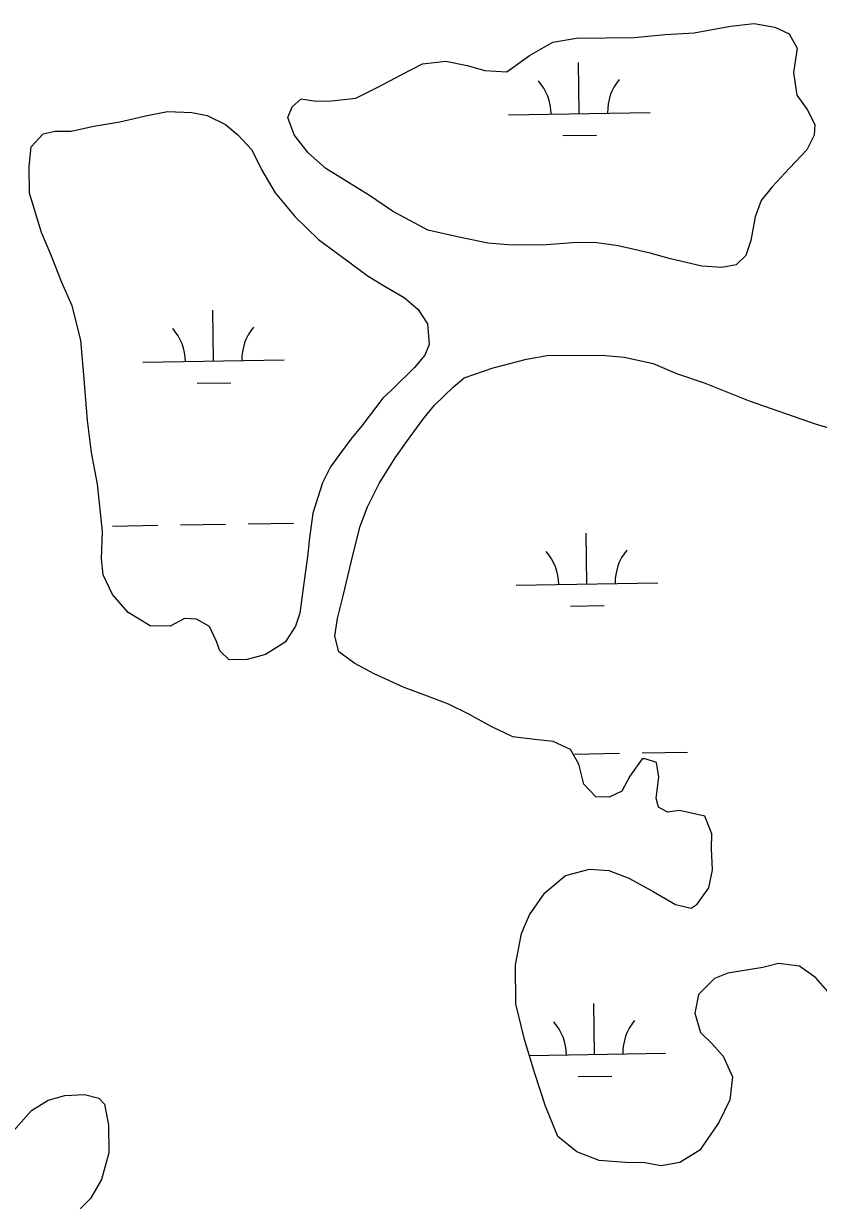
# Model space of a CAD drawing. Extents: x 3855477 to 3893699, y 299188 to 325115.
# Drawn here: x 3871863 to 3872425, y 320286 to 321118 of the extents above; entities that cross this region are included whole.
import ezdxf

# ---------------------------------------------------------------- set-up
doc = ezdxf.new("R2010")
doc.units = 0
doc.layers.add('V-TOPO-SHOR', color=7, linetype='Continuous')
doc.layers.add('V-WETL-SWMP', color=7, linetype='Continuous')

msp = doc.modelspace()

# ---------------------------------------------------------------- linework, layer by layer
at = {"layer": 'V-TOPO-SHOR'}
for points in [[(3872306.02, 320955.98), (3872283.36, 320961.05), (3872266.66, 320963.51), (3872251.07, 320963.3), (3872232.8, 320961.97), (3872208.61, 320961.64), (3872191.38, 320963.02), (3872169.81, 320967.56), (3872148.77, 320972.11), (3872123.85, 320985.75), (3872107.56, 320996.82), (3872076.65, 321015.76), (3872064.14, 321026.88), (3872054.28, 321039.65), (3872049.81, 321051.96), (3872052.93, 321059.53), (3872059.31, 321064.99), (3872069.55, 321063.52), (3872080.84, 321063.67), (3872098.02, 321065.52), (3872113.51, 321073.26), (3872130.06, 321082.09), (3872145.01, 321089.83), (3872161.65, 321091.67), (3872176.75, 321088.65), (3872189.17, 321085.06), (3872204.78, 321084.19), (3872220.75, 321095.71), (3872237.29, 321105.07), (3872253.92, 321107.99), (3872274.35, 321108.27), (3872294.79, 321108.55), (3872316.81, 321110.47), (3872337.22, 321111.82), (3872362.97, 321116.47), (3872379.62, 321118.32), (3872394.17, 321115.83), (3872404.45, 321111.13), (3872409.97, 321100.98), (3872407.52, 321083.74), (3872409.89, 321067.64), (3872417.02, 321057.53), (3872422.54, 321046.85), (3872422.1, 321039.31), (3872416.87, 321029.02), (3872404.68, 321015.95), (3872392.49, 321002.88), (3872384.56, 320993.09), (3872380.41, 320981.74), (3872377.41, 320965.03), (3872373.8, 320954.22), (3872366.9, 320947.68), (3872356.7, 320945.92), (3872342.71, 320946.81), (3872320.59, 320951.88), (3872306.02, 320955.98)], [(3872117.06, 320853.37), (3872102.27, 320833.81), (3872094.33, 320824.56), (3872086.41, 320813.7), (3872080.08, 320805.01), (3872074.32, 320793.64), (3872067.62, 320772.03), (3872065.17, 320754.79), (3872063.74, 320741.33), (3872061.78, 320727.86), (3872060.33, 320715.47), (3872058.38, 320701.46), (3872055.27, 320692.28), (3872047.9, 320680.88), (3872034.04, 320672.09), (3872021.18, 320668.69), (3872008.28, 320668.51), (3872001.74, 320674.87), (3871999.5, 320681.3), (3871994.51, 320691.98), (3871985.3, 320697.23), (3871976.69, 320697.65), (3871966.55, 320692.14), (3871952.56, 320692.48), (3871936.84, 320701.95), (3871925.91, 320714.7), (3871919.26, 320728.59), (3871918.04, 320739.87), (3871918.84, 320759.24), (3871915.16, 320792.53), (3871911.09, 320815.06), (3871908.09, 320837.6), (3871905.5, 320869.83), (3871903.55, 320894.54), (3871897.3, 320918.66), (3871890.08, 320935.23), (3871882.28, 320955.02), (3871875.62, 320970.52), (3871867.17, 320998.37), (3871866.91, 321017.18), (3871868.33, 321031.19), (3871876.81, 321040.44), (3871885.39, 321042.18), (3871896.68, 321042.33), (3871912.77, 321045.78), (3871931.01, 321048.72), (3871950.31, 321053.28), (3871964.79, 321056.17), (3871982.01, 321055.33), (3871992.79, 321053.33), (3872005.78, 321047.05), (3872014.48, 321039.64), (3872024.31, 321029.02), (3872031.5, 321014.6), (3872040.86, 320998.6), (3872055.07, 320981.58), (3872071.43, 320965.68), (3872089.35, 320952.48), (3872106.73, 320939.81), (3872118.67, 320932.45), (3872132.22, 320924.56), (3872142.01, 320916.09), (3872148.6, 320905.97), (3872149.88, 320891.46), (3872146.75, 320883.89), (3872139.35, 320875.19), (3872123.43, 320859.37), (3872117.06, 320853.37)], [(3872089.09, 320713.65), (3872096.06, 320743.27), (3872101.07, 320762.84), (3872106.15, 320776.62), (3872114.36, 320793.08), (3872125.71, 320811.16), (3872134.51, 320823.41), (3872145.38, 320838.32), (3872153.67, 320848.45), (3872166.68, 320861.28), (3872174.5, 320867.72), (3872194.96, 320874.85), (3872218.6, 320880.97), (3872234.39, 320883.83), (3872253.37, 320883.56), (3872271.82, 320883.81), (3872287.66, 320882.45), (3872308.28, 320877.98), (3872324.72, 320870.83), (3872344.32, 320864.24), (3872360.75, 320857.61), (3872376.13, 320851.5), (3872422.75, 320835.26), (3872443.39, 320829.22)], [(3872396.87, 320453.71), (3872385.83, 320450.92), (3872361.11, 320446.9), (3872351.67, 320443.08), (3872340.23, 320431.85), (3872337.77, 320418.63), (3872341.65, 320404.98), (3872349.67, 320397.18), (3872357.69, 320388.33), (3872364.22, 320373.65), (3872362.34, 320357.28), (3872354.65, 320341.36), (3872341.21, 320321.67), (3872327.09, 320313.04), (3872313.94, 320310.75), (3872302.31, 320312.7), (3872288.6, 320313.04), (3872270.13, 320314.37), (3872254.23, 320320.48), (3872240.9, 320331.36), (3872232.17, 320352.86), (3872224.47, 320375.96), (3872217.29, 320400.11), (3872211.14, 320425.33), (3872210.77, 320452.75), (3872215.21, 320474.95), (3872220.82, 320488.21), (3872231.69, 320503.65), (3872246.28, 320515.97), (3872263.09, 320520.42), (3872276.81, 320519.56), (3872291.12, 320513.95), (3872308.12, 320504.7), (3872324.06, 320495.42), (3872335.17, 320492.94), (3872339.35, 320495.63), (3872347.63, 320507.35), (3872350.09, 320520.03), (3872349.36, 320534.79), (3872349.74, 320545.33), (3872344.83, 320557.92), (3872326.84, 320561.89), (3872318.43, 320560.72), (3872312.05, 320564.33), (3872310.38, 320570.63), (3872312.29, 320585.42), (3872310.56, 320595.94), (3872302.62, 320598.47), (3872300.51, 320598.44), (3872291.71, 320586.19), (3872286.06, 320575.57), (3872277.16, 320571.23), (3872267.66, 320571.63), (3872259.1, 320580.47), (3872255.75, 320594.66), (3872249.8, 320605.12), (3872237.6, 320610.76), (3872224.4, 320612.16), (3872209.08, 320614.06), (3872193.69, 320621.23), (3872177.76, 320629.97), (3872163.42, 320637.16), (3872148.58, 320642.76), (3872132.16, 320648.86), (3872110.93, 320658.58), (3872097.13, 320665.78), (3872085.94, 320674.06), (3872083.15, 320685.09), (3872085.09, 320697.77), (3872089.09, 320713.65)], [(3872431.41, 320434.15), (3872423.37, 320443.53), (3872411.66, 320451.81), (3872396.87, 320453.71)], [(3871830.21, 320281.04), (3871826.29, 320292.28), (3871819.69, 320303.48), (3871814.19, 320312.55), (3871810.31, 320321.1), (3871812.94, 320324.9), (3871818.81, 320328.21), (3871833.88, 320327.34), (3871841.42, 320326.91), (3871850.5, 320331.33), (3871857.41, 320337.34), (3871868.53, 320349.86), (3871880.26, 320357.01), (3871892.04, 320360.4), (3871906.02, 320361.13), (3871916.27, 320358.58), (3871920.09, 320354.33), (3871922.98, 320339.32), (3871923.25, 320319.96), (3871918.13, 320301.07), (3871910.25, 320287.52), (3871896.46, 320273.35)]]:
    msp.add_lwpolyline(points, dxfattribs=at)
at = {"layer": 'V-WETL-SWMP'}
for p, q in [((3872256, 321054.69), (3872255.42, 321090.68)), ((3872206.01, 321053.87), (3872306, 321055.5)), ((3872244.25, 321039.06), (3872268.25, 321039.45)), ((3871997.38, 320879.64), (3871996.8, 320915.63)), ((3871947.39, 320878.82), (3872047.38, 320880.45)), ((3871985.64, 320864.01), (3872009.63, 320864.4)), ((3871925.86, 320763.02), (3871957.86, 320763.55)), ((3871973.86, 320763.81), (3872005.85, 320764.33)), ((3872021.85, 320764.59), (3872053.85, 320765.11)), ((3872261.42, 320722.05), (3872260.83, 320758.05)), ((3872211.43, 320721.24), (3872311.41, 320722.87)), ((3872249.67, 320706.43), (3872273.67, 320706.82)), ((3872252.53, 320601.82), (3872284.53, 320602.34)), ((3872300.53, 320602.6), (3872332.52, 320603.13)), ((3872266.84, 320389.42), (3872266.25, 320425.42)), ((3872220.69, 320388.67), (3872316.83, 320390.24)), ((3872255.09, 320373.8), (3872279.09, 320374.19))]:
    msp.add_line(p, q, dxfattribs=at)
for points in [[(3872320.59, 320951.88), (3872306.02, 320955.98), (3872283.36, 320961.05), (3872266.66, 320963.51), (3872251.07, 320963.3), (3872232.8, 320961.97), (3872208.61, 320961.64), (3872191.38, 320963.02), (3872169.81, 320967.56), (3872148.77, 320972.11), (3872123.85, 320985.75), (3872107.56, 320996.82), (3872076.65, 321015.76), (3872064.13, 321026.88), (3872054.28, 321039.65), (3872049.81, 321051.96), (3872052.93, 321059.53), (3872059.31, 321064.99), (3872069.55, 321063.52), (3872080.84, 321063.67), (3872098.02, 321065.52), (3872113.51, 321073.26), (3872130.06, 321082.09), (3872145.01, 321089.83), (3872161.65, 321091.67), (3872176.75, 321088.65), (3872189.17, 321085.05), (3872204.78, 321084.19), (3872220.75, 321095.71), (3872237.29, 321105.07), (3872253.92, 321107.99), (3872274.35, 321108.27), (3872294.79, 321108.55), (3872316.81, 321110.47), (3872337.22, 321111.82), (3872362.97, 321116.48), (3872379.62, 321118.32), (3872394.17, 321115.83), (3872404.45, 321111.13), (3872409.97, 321100.99), (3872407.51, 321083.74), (3872409.89, 321067.64), (3872417.02, 321057.53), (3872422.54, 321046.85), (3872422.1, 321039.31), (3872416.87, 321029.02), (3872404.68, 321015.95), (3872392.49, 321002.88), (3872384.56, 320993.09), (3872380.41, 320981.74), (3872377.41, 320965.03), (3872373.8, 320954.22), (3872366.9, 320947.67), (3872356.7, 320945.92), (3872342.71, 320946.81)], [(3872117.06, 320853.37), (3872102.27, 320833.81), (3872094.33, 320824.56), (3872086.41, 320813.7), (3872080.08, 320805.01), (3872074.32, 320793.64), (3872067.62, 320772.03), (3872065.17, 320754.79), (3872063.74, 320741.33), (3872061.78, 320727.86), (3872060.33, 320715.47), (3872058.38, 320701.46), (3872055.27, 320692.28), (3872047.9, 320680.88), (3872034.04, 320672.09), (3872021.18, 320668.69), (3872008.28, 320668.51), (3872001.74, 320674.87), (3871999.5, 320681.3), (3871994.51, 320691.98), (3871985.3, 320697.23), (3871976.69, 320697.65), (3871966.55, 320692.14), (3871952.56, 320692.48), (3871936.84, 320701.95), (3871925.91, 320714.7), (3871919.26, 320728.59), (3871918.03, 320739.87), (3871918.84, 320759.24), (3871915.16, 320792.53), (3871911.09, 320815.06), (3871908.09, 320837.6), (3871905.5, 320869.83), (3871903.55, 320894.54), (3871897.3, 320918.66), (3871890.08, 320935.23), (3871882.28, 320955.02), (3871875.62, 320970.52), (3871867.17, 320998.37), (3871866.91, 321017.19), (3871868.33, 321031.19), (3871876.81, 321040.45), (3871885.39, 321042.18), (3871896.68, 321042.33), (3871912.77, 321045.78), (3871931.01, 321048.72), (3871950.31, 321053.28), (3871964.79, 321056.17), (3871982.01, 321055.33), (3871992.79, 321053.33), (3872005.78, 321047.05), (3872014.49, 321039.64), (3872024.31, 321029.02), (3872031.5, 321014.6), (3872040.86, 320998.6), (3872055.08, 320981.58), (3872071.43, 320965.67), (3872089.35, 320952.48), (3872106.73, 320939.81), (3872118.67, 320932.44), (3872132.22, 320924.56), (3872142.01, 320916.09), (3872148.6, 320905.97), (3872149.88, 320891.47), (3872146.75, 320883.89), (3872139.35, 320875.19), (3872123.43, 320859.38)]]:
    msp.add_lwpolyline(points, close=True, dxfattribs=at)
for points in [[(3872431.41, 320434.15), (3872423.37, 320443.53), (3872411.66, 320451.81), (3872396.87, 320453.71), (3872385.83, 320450.93), (3872361.11, 320446.9), (3872351.67, 320443.08), (3872340.23, 320431.85), (3872337.77, 320418.63), (3872341.65, 320404.98), (3872349.66, 320397.18), (3872357.69, 320388.33), (3872364.22, 320373.65), (3872362.34, 320357.28), (3872354.65, 320341.36), (3872341.21, 320321.67), (3872327.09, 320313.04), (3872313.94, 320310.75), (3872302.31, 320312.7), (3872288.6, 320313.04), (3872270.13, 320314.37), (3872254.23, 320320.48), (3872240.9, 320331.36), (3872232.17, 320352.86), (3872224.47, 320375.96), (3872217.29, 320400.11), (3872211.14, 320425.33), (3872210.77, 320452.75), (3872215.21, 320474.95), (3872220.82, 320488.21), (3872231.69, 320503.65), (3872246.28, 320515.97), (3872263.09, 320520.42), (3872276.81, 320519.56), (3872291.12, 320513.95), (3872308.12, 320504.7), (3872324.06, 320495.42), (3872335.17, 320492.94), (3872339.35, 320495.63), (3872347.63, 320507.35), (3872350.09, 320520.03), (3872349.36, 320534.79), (3872349.74, 320545.34), (3872344.83, 320557.92), (3872326.85, 320561.89), (3872318.43, 320560.72), (3872312.05, 320564.33), (3872310.38, 320570.63), (3872312.29, 320585.42), (3872310.56, 320595.94), (3872302.62, 320598.47), (3872300.51, 320598.44), (3872291.71, 320586.19), (3872286.06, 320575.57), (3872277.16, 320571.23), (3872267.66, 320571.63), (3872259.1, 320580.47), (3872255.75, 320594.66), (3872249.8, 320605.13), (3872237.6, 320610.76), (3872224.4, 320612.16), (3872209.08, 320614.06), (3872193.69, 320621.23), (3872177.76, 320629.97), (3872163.42, 320637.16), (3872148.58, 320642.76), (3872132.16, 320648.86), (3872110.93, 320658.58), (3872097.13, 320665.78), (3872085.94, 320674.06), (3872083.15, 320685.09), (3872085.09, 320697.77), (3872089.09, 320713.65), (3872096.06, 320743.27), (3872101.07, 320762.84), (3872106.15, 320776.62), (3872114.36, 320793.08), (3872125.71, 320811.16), (3872134.51, 320823.41), (3872145.38, 320838.32), (3872153.67, 320848.45), (3872166.68, 320861.28), (3872174.5, 320867.72), (3872194.96, 320874.85), (3872218.61, 320880.97), (3872234.38, 320883.83), (3872253.37, 320883.56), (3872271.82, 320883.81), (3872287.66, 320882.45), (3872308.28, 320877.98), (3872324.72, 320870.83), (3872344.32, 320864.24), (3872360.75, 320857.61), (3872376.13, 320851.5), (3872422.75, 320835.26), (3872443.39, 320829.22)], [(3871830.21, 320281.04), (3871826.29, 320292.28), (3871819.69, 320303.48), (3871814.19, 320312.55), (3871810.31, 320321.1), (3871812.94, 320324.9), (3871818.81, 320328.21), (3871833.88, 320327.34), (3871841.42, 320326.9), (3871850.5, 320331.33), (3871857.41, 320337.34), (3871868.53, 320349.86), (3871880.26, 320357.01), (3871892.04, 320360.4), (3871906.01, 320361.13), (3871916.27, 320358.58), (3871920.09, 320354.33), (3871922.98, 320339.32), (3871923.25, 320319.96), (3871918.13, 320301.07), (3871910.25, 320287.52), (3871896.46, 320273.35)]]:
    msp.add_lwpolyline(points, dxfattribs=at)
for centre, start, end in [((3872200.76, 321054.26), 0.16154, 41.7052), ((3872311.23, 321056.06), 140.16154, 181.7052), ((3871942.14, 320879.21), 0.16154, 41.7052), ((3872052.61, 320881.01), 140.16154, 181.7052), ((3872206.18, 320721.63), 0.16154, 41.7052), ((3872316.65, 320723.43), 140.16154, 181.7052), ((3872211.6, 320389), 0.16154, 41.7052), ((3872322.07, 320390.8), 140.16154, 181.7052)]:
    msp.add_arc(centre, 35.25, start, end, dxfattribs=at)

doc.saveas('drawing.dxf')
